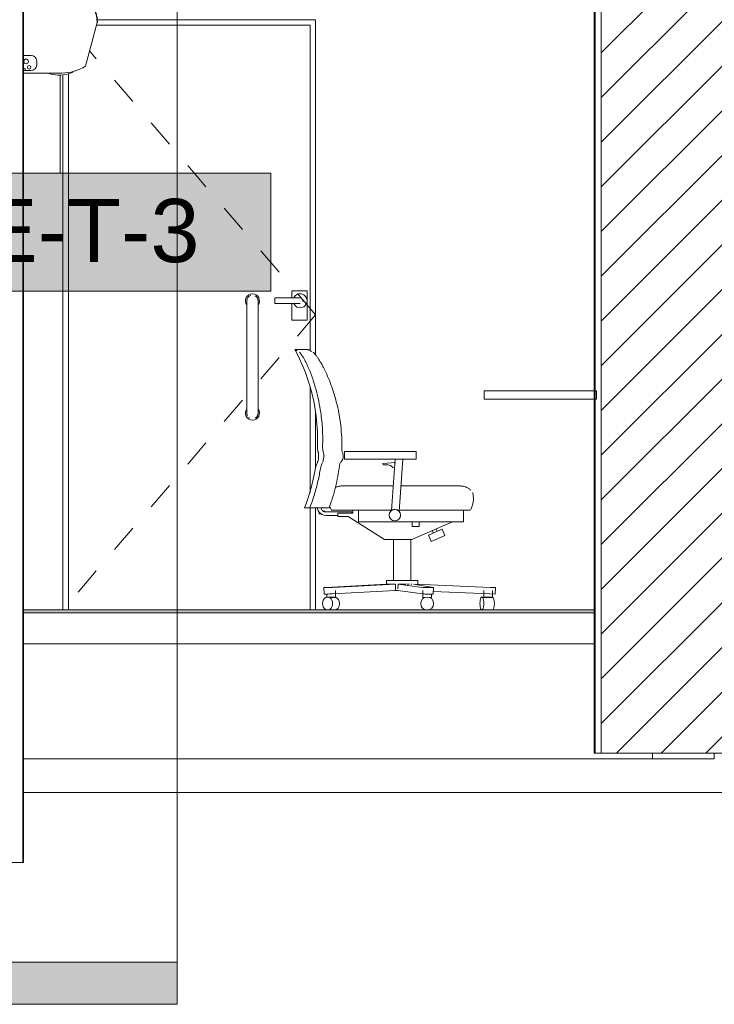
# Model space of a CAD drawing. Header units: metres. Extents: x 3.7 to 90.5, y -1.7 to 14.3.
# Tile 1053 of 1056: x 84.4 to 86.9, y -0.9 to 2.6. Entities that reach past the tile are written whole.
import ezdxf

# ---------------------------------------------------------------- set-up
doc = ezdxf.new("R2010")
doc.units = ezdxf.units.M
doc.linetypes.add('Center', pattern=[0.03175, 0.00635, -0.004763, 0.015875, -0.004763])
for name, color, linetype, lineweight in [('A-DOOR', 7, 'Continuous', 18), ('A-FLOR', 7, 'Continuous', 18), ('A-FLOR-MCUT', 7, 'Continuous', 18), ('A-FLOR-PATT', 7, 'Continuous', 18), ('A-WALL', 7, 'Continuous', 18), ('A-WALL-PATT', 7, 'Continuous', 18), ('G-ANNO-SYMB', 7, 'Continuous', 9), ('I-FURN', 7, 'Continuous', 18), ('M-EQPM', 7, 'Continuous', 18)]:
    doc.layers.add(name, color=color, linetype=linetype, lineweight=lineweight)
doc.layers.add('M-EQPM-IDEN', color=1, linetype='Continuous', lineweight=9, true_color=0xff0000)
doc.styles.add('Arial_1', font='arial.ttf', dxfattribs={"height": 0.225})
pattern_1 = [(50, (61.586, 6.894), (0.546555, -0.047815), [0.05715, -0.62865]), (355, (61.586, 6.894), (-0.105728, 0.573166), [0.04572, -0.50292]), (100.451, (61.632, 6.89), (0.440828, 0.52535), [0.04857, -0.53427]), (46.184, (61.586, 7.047), (0.813237, -0.12613), [0.08572, -0.94297]), (96.636, (61.654, 7.036), (0.71221, 0.74229), [0.07286, -0.80141]), (351.184, (61.586, 7.047), (0.71222, 0.742274), [0.06858, -0.75438]), (21, (61.662, 7.009), (0.454846, -0.306795), [0.05715, -0.62865]), (326, (61.662, 7.009), (0.185405, 0.55256), [0.04572, -0.50292]), (71.451, (61.7, 6.983), (0.64025, 0.245763), [0.04857, -0.53427]), (37.5, (61.586, 6.894), (0.009261, 0.253667), [0.02515, -0.47168, 0.02515, -0.48539, -0.50483]), (37.5, (61.586, 6.894), (0.009261, 0.253667), [-1.007, 0.02515, -0.47968]), (7.5, (61.586, 6.894), (0.200456, 0.300546), [0.02515, -0.26594, 0.02515, -0.46025, -0.19241]), (7.5, (61.586, 6.894), (0.200456, 0.300546), [-0.77648, 0.02515, -0.16726]), (327.5, (61.416, 6.894), (0.406768, -0.017188), [0.02515, -0.16535, 0.02515, -0.56921, -0.78867]), (327.5, (61.416, 6.894), (0.406768, -0.017188), [-0.78486, 0.02515, -0.76352]), (317.5, (61.34, 6.894), (0.444383, 0.07628), [0.02515, -0.2225, 0.02515, -0.36957, -0.56007]), (317.5, (61.34, 6.894), (0.444383, 0.07628), [-0.64237, 0.02515, -0.53492])]

# ---------------------------------------------------------------- blocks, each defined once
blk = doc.blocks.new('CADEIRA GIRATÓRIA OPERACIONAL COM BRAÇO - High Back Fully Upholstered-V203-Corte 8')
at = {"layer": 'I-FURN'}
for p, q in [((66.8615, 1.4369), (66.8162, 1.4369)), ((66.8736, 1.4312), (66.877, 1.4293)), ((66.9931, 1.0737), (66.9931, 1.0467)), ((67.0557, 1.0737), (66.9931, 1.0737)), ((67.0557, 1.0737), (67.2023, 1.0737)), ((67.2023, 1.0737), (67.2199, 1.0737)), ((67.2479, 1.0737), (67.2199, 1.0737)), ((67.2479, 1.0467), (67.2479, 1.0737)), ((66.9931, 1.0467), (67.0557, 1.0467)), ((67.2023, 1.0467), (67.0557, 1.0467)), ((67.1732, 1.0349), (67.1301, 1.0311)), ((67.1301, 1.0311), (67.1305, 1.0264)), ((67.1733, 1.0467), (67.1605, 0.864)), ((67.1644, 1.0158), (67.1717, 1.0165)), ((67.1717, 1.0165), (67.1732, 1.0349)), ((67.1877, 0.8606), (67.2007, 1.0467)), ((67.2199, 1.0467), (67.2023, 1.0467)), ((67.2199, 1.0467), (67.2479, 1.0467)), ((67.1666, 0.9511), (66.9909, 0.9511)), ((67.3846, 0.9511), (67.1941, 0.9511)), ((66.8513, 0.8729), (66.8692, 0.8729)), ((66.9381, 0.8729), (66.8692, 0.8729)), ((66.903, 0.8583), (66.903, 0.8525)), ((66.9083, 0.8525), (66.903, 0.8525)), ((66.9157, 0.862), (66.9221, 0.862)), ((66.9221, 0.862), (66.9231, 0.862)), ((66.9221, 0.862), (66.9221, 0.8591)), ((66.9231, 0.862), (66.9231, 0.8589)), ((67.019, 0.8586), (66.9265, 0.8586)), ((66.9265, 0.8459), (66.9695, 0.8459)), ((66.9695, 0.8542), (66.9695, 0.8427)), ((66.9695, 0.8542), (66.9822, 0.8542)), ((66.9695, 0.8427), (66.9822, 0.8427)), ((67.0234, 0.8542), (66.9822, 0.8542)), ((66.9822, 0.8427), (67.0066, 0.8427)), ((66.9909, 0.8645), (67.1606, 0.8645)), ((67.0066, 0.8427), (67.136, 0.7605)), ((67.0234, 0.8647), (67.0234, 0.8542)), ((67.0432, 0.8236), (67.0432, 0.8647)), ((67.188, 0.8645), (67.3846, 0.8645)), ((67.4171, 0.8236), (67.4171, 0.8646)), ((67.0432, 0.8236), (67.0538, 0.8236)), ((67.0538, 0.8236), (67.0933, 0.8236)), ((67.3515, 0.8236), (67.0933, 0.8236)), ((67.2334, 0.7605), (67.378, 0.8236)), ((67.2339, 0.8236), (67.2339, 0.8075)), ((67.2339, 0.8075), (67.2339, 0.8065)), ((67.2339, 0.8065), (67.2594, 0.8065)), ((67.2594, 0.8075), (67.2594, 0.8236)), ((67.2594, 0.8065), (67.2594, 0.8075)), ((67.3515, 0.8236), (67.3948, 0.8236)), ((67.3948, 0.8236), (67.4171, 0.8236)), ((67.3165, 0.7868), (67.292, 0.7762)), ((67.292, 0.7762), (67.3019, 0.7535)), ((67.3058, 0.7921), (67.3095, 0.7838)), ((67.3409, 0.7975), (67.3165, 0.7868)), ((67.3234, 0.7899), (67.3198, 0.7982)), ((67.3263, 0.7642), (67.3508, 0.7749)), ((67.3508, 0.7749), (67.3409, 0.7975)), ((67.136, 0.7605), (67.2334, 0.7605)), ((67.1678, 0.7605), (67.1678, 0.6153)), ((67.2289, 0.6153), (67.2289, 0.7605)), ((67.3019, 0.7535), (67.3263, 0.7642)), ((67.1412, 0.6021), (66.9274, 0.5904)), ((66.95, 0.5904), (67.1744, 0.6021)), ((67.1425, 0.6153), (67.1425, 0.6007)), ((67.1983, 0.6153), (67.1425, 0.6153)), ((67.1744, 0.6021), (67.1752, 0.579)), ((67.1837, 0.6021), (67.1835, 0.585)), ((67.1837, 0.6021), (67.2712, 0.5904)), ((67.2542, 0.6153), (67.1983, 0.6153)), ((67.3089, 0.5904), (67.2393, 0.6021)), ((67.2455, 0.6021), (67.5121, 0.5904)), ((67.2542, 0.5996), (67.2542, 0.6153)), ((66.9195, 0.5897), (66.9204, 0.5666)), ((66.9195, 0.5897), (66.9204, 0.5666)), ((66.9308, 0.5666), (66.9308, 0.5547)), ((67.1752, 0.579), (66.9508, 0.5673)), ((66.9612, 0.5547), (66.9612, 0.5788)), ((67.1717, 0.5788), (67.1848, 0.5788)), ((67.2709, 0.5673), (67.1834, 0.579)), ((67.2723, 0.5788), (67.2723, 0.5547)), ((67.3027, 0.5547), (67.3027, 0.5666)), ((67.3093, 0.5671), (67.3096, 0.5902)), ((67.5111, 0.5673), (67.3094, 0.5762)), ((67.4898, 0.5788), (67.4898, 0.5547)), ((67.5111, 0.5673), (67.5302, 0.5665)), ((67.5312, 0.5895), (67.5121, 0.5904)), ((67.5203, 0.5547), (67.5203, 0.5788)), ((67.5302, 0.5665), (67.5312, 0.5895)), ((66.9578, 0.5558), (66.9331, 0.5558)), ((66.9408, 0.5547), (66.946, 0.5547)), ((66.946, 0.5547), (66.9612, 0.5547)), ((67.2723, 0.5547), (67.2799, 0.5547)), ((67.2951, 0.5547), (67.3027, 0.5547)), ((67.52, 0.5558), (67.4822, 0.5558)), ((67.4918, 0.5547), (67.505, 0.5547)), ((67.505, 0.5547), (67.5203, 0.5547))]:
    blk.add_line(p, q, dxfattribs=at)
at = {"layer": 'I-FURN', "flags": 128}
for points in [[(66.8967, 1.0908), (66.8972, 1.1177), (66.8966, 1.1446), (66.895, 1.1714), (66.8923, 1.1981), (66.8885, 1.2248), (66.8836, 1.2512), (66.8777, 1.2774), (66.8708, 1.3034), (66.8628, 1.3291), (66.8538, 1.3544), (66.8439, 1.3794), (66.8329, 1.4039), (66.8209, 1.428), (66.8162, 1.4369)], [(66.8245, 1.4318), (66.8192, 1.4351), (66.8165, 1.4367), (66.8165, 1.4367)], [(66.8988, 1.0734), (66.8983, 1.0755), (66.8978, 1.0776), (66.8974, 1.0797), (66.8971, 1.0818), (66.8968, 1.084), (66.8967, 1.0861), (66.8966, 1.0883), (66.8966, 1.0904), (66.8967, 1.0908)], [(66.8957, 1.0322), (66.8966, 1.0343), (66.8975, 1.0365), (66.8983, 1.0387), (66.899, 1.0409), (66.8996, 1.0431), (66.9001, 1.0454), (66.9005, 1.0477), (66.9008, 1.05), (66.901, 1.0523), (66.9012, 1.0546), (66.9012, 1.0569), (66.9012, 1.0592), (66.901, 1.0616), (66.9008, 1.0639), (66.9005, 1.0662), (66.9001, 1.0684), (66.8996, 1.0707), (66.899, 1.073), (66.8988, 1.0734)], [(66.8884, 1.0086), (66.889, 1.0121), (66.8898, 1.0156), (66.8907, 1.0191), (66.8918, 1.0225), (66.893, 1.0258), (66.8943, 1.0291), (66.8957, 1.0322)], [(66.8513, 0.8729), (66.8605, 0.8982), (66.8688, 0.9238), (66.876, 0.9497), (66.8822, 0.9758), (66.8873, 1.0022), (66.8884, 1.0086)], [(66.961, 0.9462), (66.9623, 0.9467), (66.9646, 0.9476), (66.967, 0.9484), (66.9693, 0.9491), (66.9717, 0.9497), (66.9741, 0.9501), (66.9766, 0.9505), (66.979, 0.9508), (66.9815, 0.951), (66.9839, 0.9511), (66.9851, 0.9511)], [(66.9851, 0.9511), (66.9851, 0.9511), (66.9852, 0.9511), (66.9852, 0.9511), (66.9852, 0.9511), (66.9853, 0.9511), (66.9853, 0.9511), (66.9854, 0.9511), (66.9854, 0.9511), (66.9855, 0.9511), (66.9856, 0.9511), (66.9857, 0.9511), (66.9858, 0.9511), (66.9859, 0.9511), (66.986, 0.9511)], [(66.9909, 0.9511), (66.9906, 0.9511), (66.9904, 0.9511), (66.9902, 0.9511), (66.99, 0.9511), (66.9897, 0.9511), (66.9895, 0.9511), (66.9893, 0.9511), (66.9891, 0.9511), (66.9889, 0.9511), (66.9886, 0.9511), (66.9884, 0.9511), (66.9882, 0.9511), (66.988, 0.9511), (66.9878, 0.9511), (66.9876, 0.9511), (66.9874, 0.9511), (66.9873, 0.9511), (66.9871, 0.9511), (66.9869, 0.9511), (66.9868, 0.9511), (66.9866, 0.9511), (66.9865, 0.9511), (66.9863, 0.9511), (66.9862, 0.9511), (66.986, 0.9511), (66.9859, 0.9511), (66.9858, 0.9511), (66.9857, 0.9511), (66.9856, 0.9511), (66.9855, 0.9511), (66.9855, 0.9511), (66.9854, 0.9511), (66.9853, 0.9511), (66.9853, 0.9511), (66.9852, 0.9511), (66.9852, 0.9511), (66.9852, 0.9511), (66.9851, 0.9511), (66.9851, 0.9511)], [(66.9869, 0.9511), (66.987, 0.9511), (66.9872, 0.9511), (66.9874, 0.9511), (66.9876, 0.9511), (66.9878, 0.9511), (66.988, 0.9511), (66.9882, 0.9511), (66.9884, 0.9511), (66.9886, 0.9511), (66.9888, 0.9511), (66.989, 0.9511), (66.9892, 0.9511), (66.9894, 0.9511), (66.9897, 0.9511), (66.9899, 0.9511), (66.9901, 0.9511)], [(67.403, 0.9511), (67.403, 0.9511), (67.4029, 0.9511), (67.4029, 0.9511), (67.4028, 0.9511), (67.4026, 0.9511), (67.4025, 0.9511), (67.4023, 0.9511), (67.4021, 0.9511), (67.4018, 0.9511), (67.4015, 0.9511), (67.4012, 0.9511), (67.4009, 0.9511), (67.4006, 0.9511), (67.4002, 0.9511), (67.3998, 0.9511), (67.3994, 0.9511), (67.3989, 0.9511), (67.3984, 0.9511), (67.3979, 0.9511), (67.3974, 0.9511), (67.3969, 0.9511), (67.3963, 0.9511), (67.3957, 0.9511), (67.3951, 0.9511), (67.3945, 0.9511), (67.3939, 0.9511), (67.3933, 0.9511), (67.3926, 0.9511), (67.3919, 0.9511), (67.3912, 0.9511), (67.3906, 0.9511), (67.3899, 0.9511), (67.3891, 0.9511), (67.3884, 0.9511), (67.3877, 0.9511), (67.387, 0.9511), (67.3862, 0.9511), (67.3855, 0.9511), (67.3848, 0.9511), (67.3846, 0.9511)], [(67.389, 0.9511), (67.3897, 0.9511), (67.3904, 0.9511), (67.3911, 0.9511)], [(67.3983, 0.9511), (67.3988, 0.9511), (67.3992, 0.9511), (67.3997, 0.9511), (67.4001, 0.9511)], [(67.4012, 0.9511), (67.4015, 0.9511), (67.4017, 0.9511), (67.402, 0.9511), (67.4022, 0.9511), (67.4024, 0.9511), (67.4026, 0.9511), (67.4027, 0.9511), (67.4028, 0.9511), (67.4029, 0.9511), (67.403, 0.9511), (67.403, 0.9511)], [(67.403, 0.9511), (67.4055, 0.9511), (67.4079, 0.9509), (67.4104, 0.9507), (67.4128, 0.9503), (67.4152, 0.9499), (67.4176, 0.9494), (67.42, 0.9487), (67.4224, 0.948), (67.4247, 0.9472), (67.427, 0.9463), (67.4292, 0.9453), (67.4314, 0.9442), (67.4336, 0.943), (67.4357, 0.9417), (67.4378, 0.9404), (67.4398, 0.9389), (67.4417, 0.9374), (67.4427, 0.9367)], [(67.4504, 0.9237), (67.4511, 0.9203), (67.4516, 0.9169), (67.4519, 0.9135), (67.4521, 0.9101), (67.4522, 0.9067), (67.4522, 0.9032), (67.452, 0.8998), (67.4517, 0.8964), (67.4512, 0.893), (67.4506, 0.8897), (67.4499, 0.8863), (67.449, 0.883), (67.448, 0.8797), (67.4469, 0.8765), (67.4457, 0.8733), (67.4443, 0.8702), (67.4437, 0.869)], [(67.4495, 0.9269), (67.4498, 0.926), (67.4501, 0.9251), (67.4503, 0.9242)], [(66.9444, 0.869), (66.943, 0.8721), (66.9417, 0.8753), (66.9405, 0.8785)], [(66.8991, 0.864), (66.8973, 0.8698), (66.897, 0.8729)], [(66.9265, 0.8459), (66.9196, 0.8467), (66.9131, 0.8491), (66.9073, 0.8529), (66.9026, 0.858), (66.8991, 0.864), (66.8973, 0.8698), (66.897, 0.8729)], [(66.905, 0.8554), (66.9026, 0.858), (66.8997, 0.8629)], [(66.9121, 0.8498), (66.9073, 0.8529), (66.9064, 0.8539)], [(66.9265, 0.8586), (66.9239, 0.8588), (66.9213, 0.8594), (66.9189, 0.8604), (66.9167, 0.8617), (66.9146, 0.8634), (66.9129, 0.8654), (66.9115, 0.8676), (66.9099, 0.8716), (66.9098, 0.8729)], [(66.9265, 0.8586), (66.9239, 0.8588), (66.9213, 0.8594), (66.9189, 0.8604), (66.9167, 0.8617), (66.9146, 0.8634), (66.9129, 0.8654), (66.9115, 0.8676), (66.9099, 0.8716), (66.9098, 0.8729)], [(66.9265, 0.8459), (66.9196, 0.8467), (66.9131, 0.8491)], [(66.9515, 0.8645), (66.9512, 0.8645), (66.9509, 0.8645), (66.9506, 0.8646), (66.9503, 0.8646), (66.9499, 0.8647), (66.9496, 0.8647), (66.9493, 0.8648), (66.949, 0.8649), (66.9487, 0.865), (66.9484, 0.8651), (66.9482, 0.8653), (66.9479, 0.8654), (66.9476, 0.8656), (66.9473, 0.8657), (66.9471, 0.8659), (66.9468, 0.8661), (66.9466, 0.8663), (66.9463, 0.8665), (66.9461, 0.8667)], [(66.9536, 0.8645), (66.9532, 0.8645), (66.9527, 0.8645), (66.9524, 0.8645), (66.9521, 0.8645), (66.9518, 0.8645), (66.9517, 0.8645), (66.9516, 0.8645), (66.9515, 0.8645), (66.9515, 0.8645)], [(66.9515, 0.8645), (66.9515, 0.8645), (66.9516, 0.8645), (66.9518, 0.8645), (66.952, 0.8645), (66.9523, 0.8645), (66.9526, 0.8645), (66.953, 0.8645), (66.9535, 0.8645), (66.954, 0.8645), (66.9546, 0.8645), (66.9553, 0.8645), (66.956, 0.8645), (66.9567, 0.8645), (66.9575, 0.8645), (66.9584, 0.8645), (66.9593, 0.8645), (66.9603, 0.8645), (66.9613, 0.8645), (66.9623, 0.8645), (66.9634, 0.8645), (66.9646, 0.8645), (66.9658, 0.8645), (66.967, 0.8645), (66.9683, 0.8645), (66.9696, 0.8645), (66.9709, 0.8645), (66.9723, 0.8645), (66.9737, 0.8645), (66.9752, 0.8645), (66.9766, 0.8645), (66.9781, 0.8645), (66.9796, 0.8645), (66.9811, 0.8645), (66.9826, 0.8645), (66.9842, 0.8645), (66.9857, 0.8645), (66.9873, 0.8645), (66.9889, 0.8645), (66.9904, 0.8645), (66.9909, 0.8645)], [(66.977, 0.8645), (66.9755, 0.8645), (66.9741, 0.8645)], [(66.9909, 0.8645), (66.9893, 0.8645), (66.9877, 0.8645), (66.9862, 0.8645), (66.9846, 0.8645), (66.9831, 0.8645), (66.9815, 0.8645), (66.98, 0.8645), (66.9785, 0.8645), (66.9773, 0.8645)], [(67.019, 0.8586), (67.019, 0.8585), (67.019, 0.8583), (67.019, 0.858), (67.019, 0.8575), (67.019, 0.857), (67.019, 0.8564), (67.019, 0.8558), (67.019, 0.855), (67.019, 0.8542)], [(67.3846, 0.8645), (67.3867, 0.8645), (67.3887, 0.8645), (67.3908, 0.8645), (67.3929, 0.8645), (67.3949, 0.8645), (67.3969, 0.8645), (67.399, 0.8645), (67.4009, 0.8645), (67.4029, 0.8645), (67.4048, 0.8645), (67.4067, 0.8645), (67.4086, 0.8645), (67.4104, 0.8645), (67.4122, 0.8645), (67.414, 0.8645), (67.4157, 0.8645), (67.4173, 0.8645), (67.4189, 0.8645), (67.4204, 0.8645), (67.4219, 0.8645), (67.4233, 0.8645), (67.4247, 0.8645), (67.426, 0.8645), (67.4272, 0.8645), (67.4284, 0.8645), (67.4295, 0.8645), (67.4305, 0.8645), (67.4314, 0.8645), (67.4323, 0.8645), (67.4331, 0.8645), (67.4338, 0.8645), (67.4344, 0.8645), (67.435, 0.8645), (67.4355, 0.8645), (67.4359, 0.8645), (67.4362, 0.8645), (67.4364, 0.8645), (67.4366, 0.8645), (67.4366, 0.8645), (67.4366, 0.8645)], [(67.4317, 0.8645), (67.4307, 0.8645), (67.4297, 0.8645), (67.4287, 0.8645), (67.4275, 0.8645), (67.4263, 0.8645), (67.425, 0.8645), (67.4237, 0.8645), (67.4223, 0.8645), (67.4208, 0.8645), (67.4193, 0.8645), (67.4183, 0.8645)], [(67.4366, 0.8645), (67.4366, 0.8645), (67.4365, 0.8645), (67.4363, 0.8645), (67.436, 0.8645), (67.4356, 0.8645), (67.4351, 0.8645), (67.4346, 0.8645), (67.434, 0.8645)], [(67.4421, 0.8667), (67.4418, 0.8665), (67.4416, 0.8663), (67.4413, 0.8661), (67.4411, 0.8659), (67.4408, 0.8657), (67.4406, 0.8656), (67.4403, 0.8654), (67.44, 0.8653), (67.4397, 0.8652), (67.4394, 0.865), (67.4391, 0.8649), (67.4388, 0.8648), (67.4385, 0.8648), (67.4382, 0.8647), (67.4379, 0.8646), (67.4376, 0.8646), (67.4373, 0.8645), (67.437, 0.8645), (67.4366, 0.8645), (67.4366, 0.8645)], [(67.1744, 0.6021), (67.1638, 0.6019), (67.1549, 0.6018), (67.1479, 0.6018), (67.1433, 0.6019), (67.1412, 0.6021)], [(67.2117, 0.6018), (67.208, 0.6018), (67.1958, 0.6019), (67.1837, 0.6021)], [(67.2231, 0.6018), (67.2197, 0.6018), (67.2149, 0.6017)], [(67.2325, 0.6019), (67.2303, 0.6019), (67.2289, 0.6019)]]:
    blk.add_lwpolyline(points, dxfattribs=at)
at = {"layer": 'I-FURN'}
for centre, radius, start, end in [((67.1374, 0.9589), 0.0678, 75.2892, 95.815), ((67.1509, 1.0105), 0.0145, 21.6448, 75.2892), ((67.1722, 0.8474), 0.0203, 360, 180), ((67.1722, 0.8474), 0.0203, 180, 360), ((67.2875, 0.5329), 0.0229, 0, 180), ((67.2875, 0.5329), 0.0229, 180, 0)]:
    blk.add_arc(centre, radius, start, end, dxfattribs=at)
for centre, major_axis, ratio, start_param, end_param in [((66.9393, 0.5904), (0.0197, 0.0007), 0.025029, 2.211721, 5.283501), ((66.9393, 0.5904), (0.0197, 0.0007), 0.025029, 2.723685, 3.235648), ((66.9401, 0.5673), (0.0197, 0.0007), 0.025029, 3.141593, 5.283501), ((66.9401, 0.5673), (0.0197, 0.0007), 0.025029, 3.141593, 3.235648), ((67.2896, 0.5673), (-0.0198, 0.0003), 0.041965, 0.334101, 3.149898), ((67.2899, 0.5904), (-0.0198, 0.0003), 0.041965, 0.334101, 3.40588), ((66.9331, 0.5329), (0, 0.0229), 0.782512, 4.712389, 7.853982), ((66.9331, 0.5329), (0, 0.0229), 0.782512, 1.570796, 4.712389), ((66.9578, 0.5329), (0, 0.0229), 0.782512, 3.141593, 4.712389), ((66.9578, 0.5329), (0, 0.0229), 0.782512, 4.712389, 6.088296), ((67.4822, 0.5329), (0, 0.0229), 0.294043, 4.712389, 7.853982), ((67.4822, 0.5329), (0, 0.0229), 0.294043, 1.570796, 4.712389), ((67.52, 0.5329), (0, 0.0229), 0.294043, 3.141593, 4.712389), ((67.52, 0.5329), (0, 0.0229), 0.294043, 4.712389, 6.248518)]:
    blk.add_ellipse(centre, major_axis=major_axis, ratio=ratio, start_param=start_param, end_param=end_param, dxfattribs=at)
for points, knots in [([(66.8615, 1.4369), (66.8615, 1.4369), (66.8618, 1.4368), (66.863, 1.4363), (66.8649, 1.4355), (66.8682, 1.434), (66.8713, 1.4324), (66.8736, 1.4312)], [-0.5, -0.5, -0.5, -0.5, -0.4166667, -0.3333333, -0.25, -0.1666667, 0, 0, 0, 0]), ([(66.8656, 1.3702), (66.8639, 1.3741), (66.8605, 1.382), (66.8559, 1.3914), (66.8522, 1.3983), (66.8494, 1.4033), (66.8467, 1.4079), (66.8441, 1.4121), (66.8416, 1.4159), (66.8392, 1.4193), (66.8371, 1.4222), (66.8345, 1.4252), (66.8331, 1.4266), (66.8324, 1.427)], [-1, -1, -1, -1, -0.857143, -0.714286, -0.642857, -0.571429, -0.5, -0.428571, -0.357143, -0.285714, -0.214286, -0.142857, 0, 0, 0, 0]), ([(66.8809, 1.427), (66.8818, 1.4266), (66.8834, 1.4252), (66.8863, 1.422), (66.8884, 1.4196), (66.8901, 1.4174), (66.892, 1.4151), (66.8944, 1.4119), (66.8975, 1.4076), (66.9007, 1.403), (66.9039, 1.3981), (66.9082, 1.3912), (66.9136, 1.3819), (66.9176, 1.3741), (66.9196, 1.3702)], [-1, -1, -1, -1, -0.857143, -0.785714, -0.714286, -0.678571, -0.642857, -0.571429, -0.5, -0.428571, -0.357143, -0.285714, -0.142857, 0, 0, 0, 0]), ([(66.9151, 1.0908), (66.9159, 1.1112), (66.9157, 1.1521), (66.9089, 1.2199), (66.8964, 1.28), (66.8804, 1.3321), (66.8708, 1.3575), (66.8656, 1.3702)], [-1, -1, -1, -1, -0.785714, -0.571429, -0.285714, -0.142857, 0, 0, 0, 0]), ([(66.9196, 1.3702), (66.9291, 1.351), (66.946, 1.3118), (66.9673, 1.2437), (66.9791, 1.1806), (66.9837, 1.1238), (66.984, 1.0954), (66.9837, 1.0811)], [-1, -1, -1, -1, -0.785714, -0.571429, -0.285714, -0.142857, 0, 0, 0, 0]), ([(66.9859, 1.0711), (66.9867, 1.0694), (66.988, 1.066), (66.9893, 1.0589), (66.9887, 1.051), (66.9856, 1.0431), (66.9828, 1.0392), (66.9812, 1.0374)], [-1, -1, -1, -1, -0.85, -0.7, -0.4, -0.2, 0, 0, 0, 0]), ([(67.1605, 0.864), (67.1605, 0.8641), (67.1606, 0.8642), (67.161, 0.8644), (67.1612, 0.8645), (67.1614, 0.8646), (67.1617, 0.8648), (67.162, 0.865), (67.1625, 0.8653), (67.163, 0.8656), (67.1635, 0.8658), (67.1637, 0.8659), (67.1639, 0.866), (67.1641, 0.866), (67.1644, 0.8662), (67.1649, 0.8664), (67.1655, 0.8666), (67.1659, 0.8668), (67.1661, 0.8668)], [0, 0, 0, 0, 0.0555556, 0.0833333, 0.0972222, 0.1111111, 0.125, 0.1388889, 0.1666667, 0.1944444, 0.2083333, 0.2152778, 0.2222222, 0.2291667, 0.2361111, 0.25, 0.2777778, 0.2918844, 0.2918844, 0.2918844, 0.2918844]), ([(67.1676, 0.8672), (67.1678, 0.8673), (67.1681, 0.8673), (67.1689, 0.8675), (67.1698, 0.8676), (67.171, 0.8677), (67.1718, 0.8677), (67.1722, 0.8677)], [0.3333333, 0.3333333, 0.3333333, 0.3333333, 0.3472222, 0.3611111, 0.3888889, 0.4166667, 0.4444444, 0.4444444, 0.4444444, 0.4444444]), ([(67.1771, 0.8671), (67.1775, 0.8671), (67.1783, 0.8668), (67.1794, 0.8664), (67.1803, 0.8661), (67.181, 0.8658), (67.1813, 0.8656), (67.1814, 0.8655)], [0.5555556, 0.5555556, 0.5555556, 0.5555556, 0.5833333, 0.6111111, 0.6388889, 0.6527778, 0.6666667, 0.6666667, 0.6666667, 0.6666667]), ([(67.1832, 0.8645), (67.1835, 0.8643), (67.1839, 0.864), (67.1843, 0.8637), (67.1846, 0.8635), (67.1848, 0.8634), (67.1849, 0.8633), (67.1852, 0.8631), (67.1855, 0.8628), (67.186, 0.8623), (67.1864, 0.8619), (67.1867, 0.8616), (67.1869, 0.8614), (67.1871, 0.8613), (67.1873, 0.8611), (67.1876, 0.8608), (67.1877, 0.8606), (67.1877, 0.8606)], [0.7222222, 0.7222222, 0.7222222, 0.7222222, 0.75, 0.7638889, 0.7708333, 0.7777778, 0.7847222, 0.7916667, 0.8055556, 0.8333333, 0.8611111, 0.875, 0.8888889, 0.9027778, 0.9166667, 0.9444444, 1, 1, 1, 1])]:
    blk.add_open_spline(points, degree=3, knots=knots, dxfattribs=at)
for points in [[(66.9173, 1.0734), (66.9165, 1.0762), (66.9153, 1.0819), (66.915, 1.0878), (66.9151, 1.0908)], [(66.9142, 1.0322), (66.9157, 1.0354), (66.9181, 1.042), (66.9199, 1.0525), (66.9197, 1.0631), (66.9184, 1.07), (66.9173, 1.0734)], [(66.9837, 1.0811), (66.9837, 1.0794), (66.984, 1.0759), (66.9851, 1.0727), (66.9859, 1.0711)], [(66.9068, 1.0086), (66.9074, 1.0127), (66.9094, 1.0208), (66.9124, 1.0285), (66.9142, 1.0322)], [(66.9749, 1.0233), (66.9734, 1.0105), (66.9696, 0.9849), (66.9616, 0.9469), (66.9512, 0.9095), (66.9427, 0.885), (66.9381, 0.8729)], [(66.9812, 1.0374), (66.98, 1.036), (66.978, 1.0332), (66.9759, 1.0285), (66.9751, 1.0251), (66.9749, 1.0233)], [(66.8692, 0.8729), (66.875, 0.8875), (66.8855, 0.9171), (66.898, 0.9624), (66.9042, 0.9931), (66.9068, 1.0086)]]:
    blk.add_open_spline(points, degree=3, dxfattribs=at)
blk = doc.blocks.new('porta de vidro sala de aula - SALAS DE AULAS E LABORATÓRIOS-7229952-Corte 8')
at = {"layer": 'A-DOOR'}
for p, q in [((66.8904, 2.61), (66.112, 2.61)), ((66.8904, 1.417), (66.8904, 2.61)), ((66.1096, 2.59), (66.8704, 2.59)), ((66.8704, 2.59), (66.1096, 2.59)), ((66.8704, 2.59), (66.8704, 1.4328)), ((66.8704, 1.4328), (66.8704, 2.59)), ((66.0104, 2.4182), (66.0104, 0.51)), ((66.0104, 2.4182), (66.0104, 0.51)), ((65.9904, 2.4141), (65.9904, 0.51)), ((66.8154, 1.62), (66.7454, 1.62)), ((66.7454, 1.62), (66.7454, 1.61)), ((66.8604, 1.6459), (66.8054, 1.6459)), ((66.8054, 1.6459), (66.8054, 1.62)), ((66.8604, 1.5409), (66.8604, 1.6459)), ((66.6454, 1.58), (66.6454, 1.24)), ((66.6854, 1.24), (66.6854, 1.58)), ((66.7454, 1.61), (66.7454, 1.6)), ((66.7454, 1.6), (66.8154, 1.6)), ((66.8054, 1.6), (66.8054, 1.5409)), ((66.8054, 1.5409), (66.8604, 1.5409)), ((66.8704, 1.3047), (66.8704, 0.9266)), ((66.8704, 0.9266), (66.8704, 1.3047)), ((66.8904, 1.017), (66.8904, 1.2122)), ((66.8704, 0.8729), (66.8704, 0.51)), ((66.8704, 0.51), (66.8704, 0.8729)), ((66.8904, 0.51), (66.8904, 0.8729))]:
    blk.add_line(p, q, dxfattribs=at)
at = {"layer": 'A-DOOR', "linetype": 'Center'}
for q in [(66.0853, 2.4993), (65.9904, 0.51)]:
    blk.add_line((66.8904, 1.56), q, dxfattribs=at)
at = {"layer": 'A-DOOR', "flags": 128}
for points in [[(66.6454, 1.6103), (66.6455, 1.6111), (66.6456, 1.6119), (66.6457, 1.6127), (66.6458, 1.6135), (66.646, 1.6143), (66.6462, 1.615), (66.6464, 1.6158), (66.6467, 1.6166), (66.647, 1.6173)], [(66.6841, 1.6168), (66.6843, 1.616), (66.6846, 1.6153), (66.6848, 1.6145), (66.685, 1.6137), (66.6851, 1.6129), (66.6853, 1.6121), (66.6853, 1.6113), (66.6854, 1.6105), (66.6854, 1.6097)], [(66.8354, 1.62), (66.8354, 1.62), (66.8354, 1.62), (66.8353, 1.62), (66.8352, 1.62), (66.835, 1.62), (66.8349, 1.62), (66.8346, 1.62), (66.8344, 1.62), (66.8341, 1.62), (66.8338, 1.62), (66.8335, 1.62), (66.8332, 1.62), (66.8328, 1.62), (66.8324, 1.62), (66.8319, 1.62), (66.8315, 1.62), (66.831, 1.62), (66.8305, 1.62), (66.8299, 1.62), (66.8294, 1.62), (66.8288, 1.62), (66.8282, 1.62), (66.8275, 1.62), (66.8269, 1.62), (66.8262, 1.62), (66.8255, 1.62), (66.8249, 1.62), (66.8241, 1.62), (66.8234, 1.62), (66.8227, 1.62), (66.8219, 1.62), (66.8212, 1.62), (66.8204, 1.62), (66.8196, 1.62), (66.8188, 1.62), (66.818, 1.62), (66.8172, 1.62), (66.8164, 1.62), (66.8156, 1.62), (66.8154, 1.62)], [(66.6454, 1.61), (66.6454, 1.61), (66.6454, 1.6099), (66.6454, 1.6098), (66.6454, 1.6096), (66.6454, 1.6094), (66.6454, 1.6091), (66.6454, 1.6088), (66.6454, 1.6085), (66.6454, 1.6081), (66.6454, 1.6076), (66.6454, 1.6071), (66.6454, 1.6066), (66.6454, 1.606), (66.6454, 1.6054), (66.6454, 1.6048), (66.6454, 1.6041), (66.6454, 1.6033), (66.6454, 1.6026), (66.6454, 1.6017), (66.6454, 1.6009), (66.6454, 1.6), (66.6454, 1.5991), (66.6454, 1.5982), (66.6454, 1.5972), (66.6454, 1.5962), (66.6454, 1.5952), (66.6454, 1.5941), (66.6454, 1.5931), (66.6454, 1.592), (66.6454, 1.5909), (66.6454, 1.5897), (66.6454, 1.5886), (66.6454, 1.5874), (66.6454, 1.5863), (66.6454, 1.5851), (66.6454, 1.5839), (66.6454, 1.5827), (66.6454, 1.5815), (66.6454, 1.5803), (66.6454, 1.58)], [(66.6854, 1.58), (66.6854, 1.5812), (66.6854, 1.5824), (66.6854, 1.5836), (66.6854, 1.5848), (66.6854, 1.586), (66.6854, 1.5871), (66.6854, 1.5883), (66.6854, 1.5894), (66.6854, 1.5906), (66.6854, 1.5917), (66.6854, 1.5928), (66.6854, 1.5939), (66.6854, 1.5949), (66.6854, 1.5959), (66.6854, 1.5969), (66.6854, 1.5979), (66.6854, 1.5989), (66.6854, 1.5998), (66.6854, 1.6007), (66.6854, 1.6015), (66.6854, 1.6023), (66.6854, 1.6031), (66.6854, 1.6039), (66.6854, 1.6046), (66.6854, 1.6052), (66.6854, 1.6059), (66.6854, 1.6065), (66.6854, 1.607), (66.6854, 1.6075), (66.6854, 1.608), (66.6854, 1.6084), (66.6854, 1.6087), (66.6854, 1.6091), (66.6854, 1.6093), (66.6854, 1.6096), (66.6854, 1.6097), (66.6854, 1.6099), (66.6854, 1.61), (66.6854, 1.61), (66.6854, 1.61)], [(66.8154, 1.6), (66.8162, 1.6), (66.817, 1.6), (66.8178, 1.6), (66.8186, 1.6), (66.8194, 1.6), (66.8202, 1.6), (66.821, 1.6), (66.8217, 1.6), (66.8225, 1.6), (66.8232, 1.6), (66.8239, 1.6), (66.8247, 1.6), (66.8254, 1.6), (66.826, 1.6), (66.8267, 1.6), (66.8274, 1.6), (66.828, 1.6), (66.8286, 1.6), (66.8292, 1.6), (66.8298, 1.6), (66.8303, 1.6), (66.8308, 1.6), (66.8313, 1.6), (66.8318, 1.6), (66.8323, 1.6), (66.8327, 1.6), (66.8331, 1.6), (66.8334, 1.6), (66.8338, 1.6), (66.8341, 1.6), (66.8343, 1.6), (66.8346, 1.6), (66.8348, 1.6), (66.835, 1.6), (66.8351, 1.6), (66.8353, 1.6), (66.8353, 1.6), (66.8354, 1.6), (66.8354, 1.6)], [(66.6454, 1.24), (66.6454, 1.2388), (66.6454, 1.2376), (66.6454, 1.2364), (66.6454, 1.2352), (66.6454, 1.234), (66.6454, 1.2329), (66.6454, 1.2317), (66.6454, 1.2306), (66.6454, 1.2294), (66.6454, 1.2283), (66.6454, 1.2272), (66.6454, 1.2261), (66.6454, 1.2251), (66.6454, 1.2241), (66.6454, 1.2231), (66.6454, 1.2221), (66.6454, 1.2211), (66.6454, 1.2202), (66.6454, 1.2193), (66.6454, 1.2185), (66.6454, 1.2177), (66.6454, 1.2169), (66.6454, 1.2161), (66.6454, 1.2154), (66.6454, 1.2148), (66.6454, 1.2141), (66.6454, 1.2135), (66.6454, 1.213), (66.6454, 1.2125), (66.6454, 1.212), (66.6454, 1.2116), (66.6454, 1.2113), (66.6454, 1.2109), (66.6454, 1.2107), (66.6454, 1.2104), (66.6454, 1.2103), (66.6454, 1.2101), (66.6454, 1.21), (66.6454, 1.21), (66.6454, 1.21)], [(66.6854, 1.21), (66.6854, 1.21), (66.6854, 1.2101), (66.6854, 1.2102), (66.6854, 1.2104), (66.6854, 1.2106), (66.6854, 1.2109), (66.6854, 1.2112), (66.6854, 1.2115), (66.6854, 1.2119), (66.6854, 1.2124), (66.6854, 1.2129), (66.6854, 1.2134), (66.6854, 1.214), (66.6854, 1.2146), (66.6854, 1.2152), (66.6854, 1.2159), (66.6854, 1.2167), (66.6854, 1.2174), (66.6854, 1.2183), (66.6854, 1.2191), (66.6854, 1.22), (66.6854, 1.2209), (66.6854, 1.2218), (66.6854, 1.2228), (66.6854, 1.2238), (66.6854, 1.2248), (66.6854, 1.2259), (66.6854, 1.2269), (66.6854, 1.228), (66.6854, 1.2291), (66.6854, 1.2303), (66.6854, 1.2314), (66.6854, 1.2326), (66.6854, 1.2337), (66.6854, 1.2349), (66.6854, 1.2361), (66.6854, 1.2373), (66.6854, 1.2385), (66.6854, 1.2397), (66.6854, 1.24)], [(66.6471, 1.2015), (66.6468, 1.2023), (66.6465, 1.203), (66.6463, 1.2038), (66.6461, 1.2046), (66.6459, 1.2053), (66.6457, 1.2061), (66.6456, 1.2069), (66.6455, 1.2077), (66.6455, 1.2085), (66.6454, 1.2093)], [(66.6854, 1.2087), (66.6854, 1.2079), (66.6853, 1.2071), (66.6852, 1.2063), (66.685, 1.2055), (66.6849, 1.2048), (66.6846, 1.204), (66.6844, 1.2032), (66.6841, 1.2025), (66.6838, 1.2017)]]:
    blk.add_lwpolyline(points, dxfattribs=at)
at = {"layer": 'A-DOOR'}
for centre, radius, start, end in [((66.6654, 1.61), 0.025, 90, 216.603), ((66.6654, 1.61), 0.02, 105, 187.4063), ((66.6654, 1.61), 0.025, 323.7209, 90), ((66.6654, 1.61), 0.02, 356.7168, 60), ((66.8354, 1.61), 0.025, 0, 156.252), ((66.8354, 1.61), 0.01, 0, 15), ((66.8354, 1.61), 0.025, 203.7806, 360), ((66.8354, 1.61), 0.01, 345, 0), ((66.6654, 1.21), 0.025, 143.0171, 270), ((66.6654, 1.21), 0.02, 170.4011, 210), ((66.6654, 1.21), 0.02, 225, 240), ((66.6654, 1.21), 0.025, 270, 36.2791), ((66.6654, 1.21), 0.02, 300, 3.2832)]:
    blk.add_arc(centre, radius, start, end, dxfattribs=at)
blk = doc.blocks.new('4 GRE - ESCOLA DE CINEMA E AUDIOVISUAL CINE REX R07_rvt-3-Corte 8')
at = {"layer": 'A-FLOR-PATT', "lineweight": 5, "true_color": 0xafafaf}
blk.add_hatch(color=253, dxfattribs=at).paths.add_polyline_path([(65.8504, 0.5), (67.8826, 0.5), (67.8826, 0.51), (65.8504, 0.51), (65.8504, 0.5076)])
at = {"layer": 'A-WALL-PATT', "true_color": 0x808080}
h = blk.add_hatch(dxfattribs=at)
h.set_pattern_fill('FP_31', color=8, style=0, pattern_type=2)
h.set_pattern_definition(pattern_1)
h.paths.add_polyline_path([(67.8851, 0.0005), (67.8851, 8.7675), (67.8826, 8.7675), (67.8826, 0.0005)])
h = blk.add_hatch(dxfattribs=at)
h.set_pattern_fill('FP_32', color=8, style=0, pattern_type=2)
h.set_pattern_definition([(45, (61.586, 6.894), (-0.0795495, 0.0795495), [])])
h.paths.add_polyline_path([(68.1947, 0.0005), (68.3576, 0.0005), (68.3576, 8.7675), (67.9076, 8.7675), (67.9076, 0.0005)])
h = blk.add_hatch(dxfattribs=at)
h.set_pattern_fill('FP_31', color=8, style=0, pattern_type=2)
h.set_pattern_definition(pattern_1)
h.paths.add_polyline_path([(65.8504, -0.3883), (65.8504, 5.92), (65.8479, 5.92), (65.8479, -0.3883)])
at = {"layer": 'A-FLOR'}
for p, q in [((67.891, 1.29), (67.491, 1.29)), ((67.491, 1.29), (67.491, 1.26)), ((67.891, 1.26), (67.891, 1.29)), ((67.491, 1.26), (67.891, 1.26)), ((67.8826, 0.51), (65.8504, 0.51)), ((65.8504, 0.51), (65.8504, 0.39)), ((67.8826, 0.39), (67.8826, 0.51)), ((65.8504, 0.39), (67.8826, 0.39))]:
    blk.add_line(p, q, dxfattribs=at)
at = {"layer": 'A-FLOR-MCUT'}
blk.add_line((67.8826, 0.5), (65.8504, 0.5), dxfattribs=at)
at = {"layer": 'A-WALL'}
for p, q in [((67.8826, 8.7675), (67.8826, 0.0005)), ((67.8851, 8.7675), (67.8851, 0.0005)), ((67.9076, 8.7675), (67.9076, 0.0005)), ((65.8479, -0.3883), (65.8479, 5.92)), ((65.8504, -0.3883), (65.8504, 5.92)), ((66.112, 2.61), (66.8904, 2.61)), ((66.8904, 2.61), (66.8904, 1.417)), ((65.9904, 0.51), (65.9904, 2.4141)), ((66.8904, 1.2122), (66.8904, 1.017)), ((66.8904, 0.8729), (66.8904, 0.51)), ((67.8826, 0.0005), (68.3826, 0.0005)), ((68.0899, -0.02), (68.0899, 0.0005)), ((68.3099, 0.0005), (68.3099, -0.02)), ((65.8504, -0.02), (68.0899, -0.02)), ((68.3099, -0.02), (68.0899, -0.02)), ((65.8504, -0.14), (70.8969, -0.14)), ((65.6304, -0.3883), (65.8504, -0.3883))]:
    blk.add_line(p, q, dxfattribs=at)
at = {"layer": 'A-DOOR', "lineweight": 18}
blk.add_blockref('porta de vidro sala de aula - SALAS DE AULAS E LABORATÓRIOS-7229952-Corte 8', (0, 0), dxfattribs=at)
at = {"layer": 'I-FURN', "lineweight": 18}
blk.add_blockref('CADEIRA GIRATÓRIA OPERACIONAL COM BRAÇO - High Back Fully Upholstered-V203-Corte 8', (0, 0), dxfattribs=at)
blk = doc.blocks.new('V8 Hi Wall 1_5-3_6kW Revit - 2_2kW-770497-Corte 8')
at = {"layer": 'M-EQPM', "color": 1, "true_color": 0xff0000}
for p, q in [((65.9975, 2.715), (65.8504, 2.715)), ((65.9975, 2.715), (65.8504, 2.715)), ((66.1019, 2.6479), (66.1019, 2.6456)), ((66.0708, 2.445), (66.1123, 2.6001)), ((66.0708, 2.445), (66.1123, 2.6001)), ((66.1123, 2.6001), (66.1133, 2.6001)), ((65.8773, 2.483), (65.8504, 2.483)), ((65.8973, 2.449), (65.8973, 2.463)), ((65.8504, 2.429), (65.8773, 2.429)), ((65.8504, 2.42), (65.9869, 2.42)), ((65.8504, 2.42), (65.9869, 2.42)), ((65.9451, 2.42), (65.9445, 2.4168)), ((66.0261, 2.4237), (66.0249, 2.4254)), ((65.9445, 2.4168), (65.9547, 2.4148))]:
    blk.add_line(p, q, dxfattribs=at)
for centre, radius, start, end in [((65.9975, 2.715), 0.0015, 0, 180), ((65.9975, 2.715), 0.0015, 150, 180), ((65.9975, 2.715), 0.0015, 45, 135), ((65.9975, 2.6001), 0.1159, 86.5011, 90), ((65.9975, 2.6001), 0.1149, 0, 90), ((65.9975, 2.6001), 0.1149, 0, 90), ((65.9975, 2.6001), 0.1149, 86.7077, 89.4054), ((65.9975, 2.715), 0.0015, 351.8451, 0), ((66.0055, 2.7147), 0.0015, 0, 180), ((66.0055, 2.7147), 0.0015, 135, 165), ((66.0055, 2.7147), 0.0015, 180, 195), ((66.0055, 2.7147), 0.0015, 45, 75), ((65.9975, 2.6001), 0.1149, 82.6758, 85.7175), ((65.9975, 2.6001), 0.1159, 82.5695, 85.3988), ((66.0055, 2.7147), 0.0015, 330, 0), ((66.0134, 2.7139), 0.0015, 0, 180), ((66.0134, 2.7139), 0.0015, 180, 210), ((66.0134, 2.7139), 0.0015, 135, 165), ((66.0134, 2.7139), 0.0015, 0, 90), ((66.0134, 2.7139), 0.0015, 315, 0), ((65.9975, 2.6001), 0.1159, 78.5255, 81.4004), ((65.9975, 2.6001), 0.1149, 78.5759, 81.3273), ((66.0213, 2.7125), 0.0015, 0, 180), ((66.0213, 2.7125), 0.0015, 180, 195), ((66.0213, 2.7125), 0.0015, 135, 150), ((66.0213, 2.7125), 0.0015, 45, 75), ((65.9975, 2.6001), 0.1149, 76.5703, 77.6325), ((66.0213, 2.7125), 0.0015, 330, 0), ((65.9975, 2.6001), 0.1159, 74.4302, 77.4238), ((66.0291, 2.7106), 0.0015, 0, 165), ((66.0291, 2.7106), 0.0015, 45, 75), ((65.9975, 2.6001), 0.1159, 70.5075, 73.4656), ((66.0291, 2.7106), 0.0015, 330, 0), ((65.9975, 2.6001), 0.1149, 70.5855, 72.7461), ((66.0367, 2.7081), 0.0015, 0, 180), ((66.0367, 2.7081), 0.0015, 180, 195), ((66.0367, 2.7081), 0.0015, 135, 150), ((66.0367, 2.7081), 0.0015, 45, 75), ((65.9975, 2.6001), 0.1149, 66.6223, 69.6573), ((66.0367, 2.7081), 0.0015, 300, 0), ((65.9975, 2.6001), 0.1159, 66.5683, 69.5579), ((66.0367, 2.7081), 0.0015, 345, 0), ((66.0442, 2.7051), 0.0015, 0, 180), ((66.0442, 2.7051), 0.0015, 180, 195), ((66.0442, 2.7051), 0.0015, 120, 150), ((66.0442, 2.7051), 0.0015, 30, 60), ((66.0442, 2.7051), 0.0015, 300, 0), ((65.9975, 2.6001), 0.1149, 62.3379, 65.51), ((65.9975, 2.6001), 0.1159, 58.5254, 65.4297), ((66.0514, 2.7016), 0.0015, 0, 180), ((66.0514, 2.7016), 0.0015, 0, 135), ((66.0514, 2.7016), 0.0015, 315, 0), ((66.0583, 2.6975), 0.0015, 0, 165), ((66.0583, 2.6975), 0.0015, 45, 75), ((66.0583, 2.6975), 0.0015, 300, 0), ((65.9975, 2.6001), 0.1159, 54.5248, 57.5495), ((66.0583, 2.6975), 0.0015, 345, 0), ((65.9975, 2.6001), 0.1149, 54.5179, 57.2951), ((66.065, 2.6931), 0.0015, 0, 180), ((66.065, 2.6931), 0.0015, 45, 75), ((66.065, 2.6931), 0.0015, 285, 0), ((65.9975, 2.6001), 0.1149, 50.5098, 53.6625), ((65.9975, 2.6001), 0.1159, 50.5535, 53.6129), ((66.065, 2.6931), 0.0015, 330, 0), ((66.0713, 2.6881), 0.0015, 0, 180), ((66.0713, 2.6881), 0.0015, 45, 75), ((66.0713, 2.6881), 0.0015, 285, 0), ((65.9975, 2.6001), 0.1149, 46.5508, 49.6575), ((65.9975, 2.6001), 0.1159, 46.6308, 49.6324), ((66.0713, 2.6881), 0.0015, 330, 0), ((66.0773, 2.6828), 0.0015, 0, 150), ((66.0773, 2.6828), 0.0015, 45, 75), ((66.0773, 2.6828), 0.0015, 315, 0), ((65.9975, 2.6001), 0.1159, 42.5235, 45.6276), ((66.0828, 2.677), 0.0015, 0, 150), ((66.0828, 2.677), 0.0015, 285, 0), ((65.9975, 2.6001), 0.1149, 38.4998, 41.4596), ((66.0828, 2.677), 0.0015, 30, 60), ((65.9975, 2.6001), 0.1159, 38.5691, 41.4625), ((66.088, 2.6709), 0.0015, 0, 165), ((66.088, 2.6709), 0.0015, 270, 0), ((66.088, 2.6709), 0.0015, 45, 75), ((65.9975, 2.6001), 0.1149, 34.5485, 37.6138), ((66.088, 2.6709), 0.0015, 315, 0), ((65.9975, 2.6001), 0.1159, 34.6376, 37.6228), ((66.0927, 2.6644), 0.0015, 0, 150), ((66.0927, 2.6644), 0.0015, 45, 75), ((66.0927, 2.6644), 0.0015, 285, 0), ((65.9975, 2.6001), 0.1149, 31.9826, 33.5864), ((66.0927, 2.6644), 0.0015, 315, 0), ((65.9975, 2.6001), 0.1159, 30.2522, 33.6619), ((66.0969, 2.6576), 0.0015, 0, 120), ((66.0969, 2.6576), 0.0015, 45, 75), ((66.0969, 2.6576), 0.0015, 300, 0), ((65.9975, 2.6001), 0.1159, 26.7095, 29.7364), ((66.0969, 2.6576), 0.0015, 330, 0), ((65.9975, 2.6001), 0.1149, 26.5424, 28.0426), ((66.1007, 2.6505), 0.0015, 0, 135), ((66.1007, 2.6505), 0.0015, 270, 0), ((66.1007, 2.6505), 0.0015, 45, 75), ((65.9975, 2.6001), 0.1149, 24.5902, 25.5787), ((66.1007, 2.6505), 0.0015, 300, 0), ((65.9975, 2.6001), 0.1159, 22.6709, 25.6208), ((66.104, 2.6432), 0.0015, 0, 150), ((66.104, 2.6432), 0.0015, 255, 0), ((66.104, 2.6432), 0.0015, 45, 75), ((66.104, 2.6432), 0.0015, 300, 0), ((65.9975, 2.6001), 0.1159, 18.6602, 21.603), ((66.1067, 2.6356), 0.0015, 0, 135), ((66.1067, 2.6356), 0.0015, 270, 0), ((66.1067, 2.6356), 0.0015, 45, 75), ((66.1067, 2.6356), 0.0015, 313.6791, 0), ((65.9975, 2.6001), 0.1159, 14.3272, 17.7026), ((66.1089, 2.6279), 0.0015, 0, 105), ((66.1089, 2.6279), 0.0015, 270, 0), ((66.1089, 2.6279), 0.0015, 45, 60), ((66.1089, 2.6279), 0.0015, 315, 0), ((65.9975, 2.6001), 0.1159, 10.6028, 13.764), ((66.1106, 2.6201), 0.0015, 0, 135), ((66.1106, 2.6201), 0.0015, 240, 0), ((66.1117, 2.6121), 0.0015, 0, 135), ((66.1117, 2.6121), 0.0015, 240, 0), ((66.1106, 2.6201), 0.0015, 45, 75), ((66.1106, 2.6201), 0.0015, 285, 0), ((66.1123, 2.6041), 0.0015, 0, 120), ((65.9975, 2.6001), 0.1159, 6.6902, 9.5608), ((66.1123, 2.6041), 0.0015, 255, 0), ((66.1117, 2.6121), 0.0015, 30, 60), ((66.1117, 2.6121), 0.0015, 300, 330), ((66.1123, 2.6041), 0.0015, 45, 75), ((65.9975, 2.6001), 0.1159, 2.4987, 5.3642), ((66.1123, 2.6041), 0.0015, 300, 0), ((65.9975, 2.6001), 0.1159, 360, 1.776), ((65.8593, 2.4616), 0.00825, 0, 180), ((65.8593, 2.4616), 0.00825, 180, 0), ((65.8773, 2.463), 0.02, 0, 90), ((65.855, 2.4329), 0.00317, 0, 180), ((65.855, 2.4329), 0.00317, 180, 0), ((65.8704, 2.4407), 0.00635, 0, 180), ((65.8704, 2.4407), 0.00635, 180, 0), ((65.8773, 2.449), 0.02, 270, 0), ((65.9768, 2.5285), 0.1159, 259, 295.203), ((65.9869, 2.5732), 0.1532, 270, 303.1986), ((65.9869, 2.5732), 0.1532, 270, 303.1986), ((65.9869, 2.5732), 0.1532, 284.7434, 288.4552)]:
    blk.add_arc(centre, radius, start, end, dxfattribs=at)
blk = doc.blocks.new('Corte - M_Final do corte - Preenchido-28045-Corte 8')
at = {"layer": 'G-ANNO-SYMB'}
blk.add_hatch(color=256, dxfattribs=at).paths.add_polyline_path([(52.807, -0.743), (53.482, -0.743), (53.482, -0.893), (52.807, -0.893)])
for p, q in [((52.807, -0.743), (52.807, -0.893)), ((53.482, -0.743), (52.807, -0.743)), ((53.482, -0.893), (53.482, -0.743)), ((52.807, -0.893), (53.482, -0.893))]:
    blk.add_line(p, q, dxfattribs=at)
blk = doc.blocks.new('M_Identificador de equipamento mecânico_BTS - Em caixas-817025-Corte 8')
at = {"layer": 'M-EQPM-IDEN', "true_color": 0xf5f5f5}
blk.add_hatch(color=7, dxfattribs=at).paths.add_polyline_path([(55.1645, 3.702), (55.1645, 3.282), (53.6645, 3.282), (53.6645, 3.702)])
at = {"layer": 'M-EQPM-IDEN'}
for p, q in [((55.1645, 3.702), (53.6645, 3.702)), ((53.6645, 3.702), (53.6645, 3.282)), ((53.6645, 3.702), (55.1645, 3.702)), ((53.6645, 3.282), (53.6645, 3.702)), ((55.1645, 3.282), (55.1645, 3.702)), ((55.1645, 3.702), (55.1645, 3.282)), ((53.6645, 3.282), (55.1645, 3.282)), ((55.1645, 3.282), (53.6645, 3.282))]:
    blk.add_line(p, q, dxfattribs=at)

msp = doc.modelspace()

# ---------------------------------------------------------------- linework, layer by layer
at = {"layer": 'G-ANNO-SYMB'}
msp.add_line((84.9487, 13.2412), (84.9487, -0.743), dxfattribs=at)
at = {"layer": 'M-EQPM-IDEN'}
msp.add_line((84.5317, 2.4127), (84.5317, 2.0637), dxfattribs=at)

# ---------------------------------------------------------------- block references
at = {"lineweight": 5}
msp.add_blockref('4 GRE - ESCOLA DE CINEMA E AUDIOVISUAL CINE REX R07_rvt-3-Corte 8', (18.5511, 0), dxfattribs=at)
at = {"layer": 'G-ANNO-SYMB'}
msp.add_blockref('Corte - M_Final do corte - Preenchido-28045-Corte 8', (31.4667, 0), dxfattribs=at)
at = {"layer": 'M-EQPM', "color": 1, "true_color": 0xff0000}
msp.add_blockref('V8 Hi Wall 1_5-3_6kW Revit - 2_2kW-770497-Corte 8', (18.5511, 0), dxfattribs=at)
at = {"layer": 'M-EQPM-IDEN'}
msp.add_blockref('M_Identificador de equipamento mecânico_BTS - Em caixas-817025-Corte 8', (30.1172, -1.6383), dxfattribs=at)

# ---------------------------------------------------------------- texts
at = {"layer": 'M-EQPM-IDEN', "color": 7, "insert": (84.0154, 1.9724), "char_height": 0.225, "width": 1.24462, "attachment_point": 1, "style": 'Arial_1'}
msp.add_mtext('UE-T-3', dxfattribs=at)

doc.saveas('drawing.dxf')
